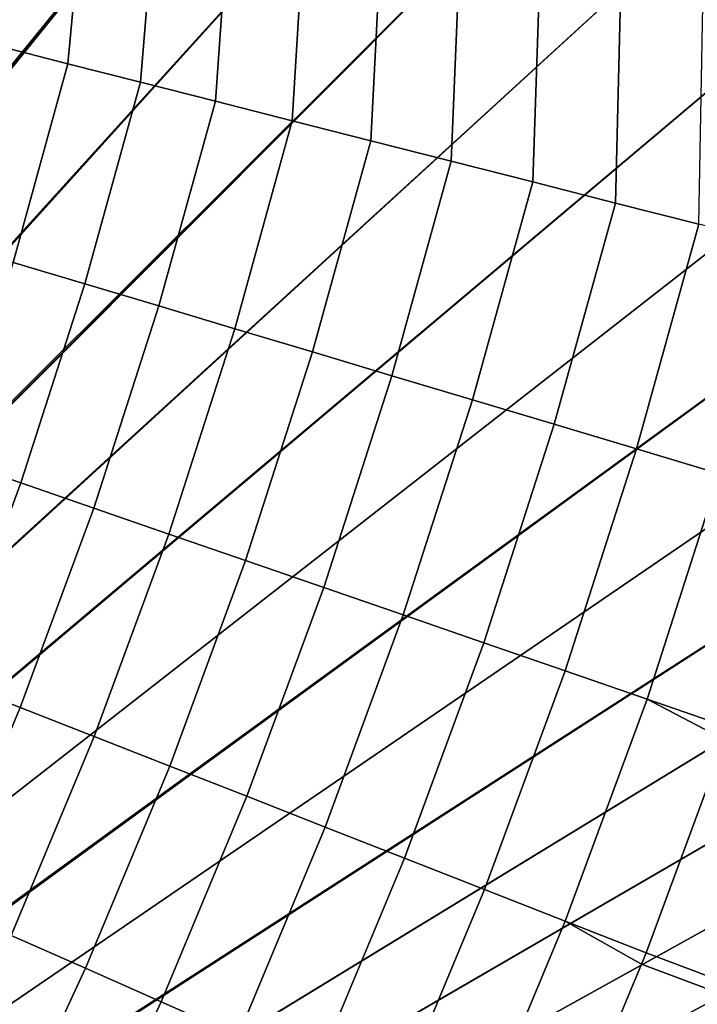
# Model space of a CAD drawing. Header units: metres. Extents: x -109 to 109, y -342 to 66.
# Tile 381 of 512: x 31.54 to 36.04, y -14.34 to -7.81. Entities that reach past the tile are written whole.
import ezdxf

# ---------------------------------------------------------------- set-up
doc = ezdxf.new("R2010")
doc.units = ezdxf.units.M
doc.layers.add('solid_K_24_62_16_000B91', color=7, linetype='CONTINUOUS')

msp = doc.modelspace()

# ---------------------------------------------------------------- linework, layer by layer
at = {"layer": 'solid_K_24_62_16_000B91'}
for points in [[(26.816326, -12.570957, -21), (31.436731, -3.54441, -21), (32.126499, -4.234723, -21), (26.535177, -13.154038, -21)], [(32.847916, -4.894911, -21), (25.285141, -15.420957, -21), (25.616137, -14.864648, -21), (32.126499, -4.234723, -21)], [(32.126499, -4.234723, -21), (25.616137, -14.864648, -21), (25.934954, -14.301137, -21)], [(32.126499, -4.234723, -21), (25.934954, -14.301137, -21), (26.241312, -13.730905, -21)], [(32.126499, -4.234723, -21), (26.241312, -13.730905, -21), (26.535177, -13.154038, -21)], [(33.598053, -5.521965, -21), (24.2202, -17.04483, -21), (24.587006, -16.511312, -21), (32.847916, -4.894911, -21)], [(32.847916, -4.894911, -21), (24.587006, -16.511312, -21), (24.941996, -15.970006, -21)], [(32.847916, -4.894911, -21), (24.941996, -15.970006, -21), (25.285141, -15.420957, -21)], [(34.374111, -6.113549, -21), (23.05121, -18.59532, -21), (23.452126, -18.087072, -21), (33.598053, -5.521965, -21)], [(33.598053, -5.521965, -21), (23.452126, -18.087072, -21), (23.841888, -17.570105, -21)], [(33.598053, -5.521965, -21), (23.841888, -17.570105, -21), (24.2202, -17.04483, -21)], [(22.639236, -19.094748, -21), (34.374111, -6.113549, -21), (35.174248, -6.668612, -21), (22.216476, -19.585005, -21)], [(34.374111, -6.113549, -21), (22.639236, -19.094748, -21), (23.05121, -18.59532, -21)], [(31.539803, -6.639036, 23.01314), (31.399113, -7.985739, 22.891914), (31.864075, -8.103992, 22.572214), (31.99161, -6.73414, 22.691433)], [(35.997501, -7.186694, -21), (20.885313, -20.998764, -21), (21.339287, -20.537262, -21), (35.174248, -6.668612, -21)], [(35.174248, -6.668612, -21), (21.339287, -20.537262, -21), (21.783087, -20.065928, -21)], [(35.174248, -6.668612, -21), (21.783087, -20.065928, -21), (22.216476, -19.585005, -21)], [(31.99161, -6.73414, 22.691433), (31.864075, -8.103992, 22.572214), (32.345642, -8.22647, 22.279858), (32.459934, -6.832721, 22.395422)], [(32.459934, -6.832721, 22.395422), (32.345642, -8.22647, 22.279858), (32.842312, -8.352788, 22.015762), (32.943382, -6.934485, 22.12599)], [(32.943382, -6.934485, 22.12599), (32.842312, -8.352788, 22.015762), (33.35252, -8.48255, 21.780754), (33.440502, -7.039128, 21.883942)], [(33.440502, -7.039128, 21.883942), (33.35252, -8.48255, 21.780754), (33.874676, -8.61535, 21.575571), (33.949821, -7.146338, 21.67)], [(33.949821, -7.146338, 21.67), (33.874676, -8.61535, 21.575571), (34.407139, -8.750771, 21.400854), (34.46981, -7.255795, 21.484802)], [(36.842464, -7.66691, -21), (19.947624, -21.891474, -21), (20.421318, -21.45027, -21), (35.997501, -7.186694, -21)], [(35.997501, -7.186694, -21), (20.421318, -21.45027, -21), (20.885313, -20.998764, -21)], [(34.46981, -7.255795, 21.484802), (34.407139, -8.750771, 21.400854), (34.948242, -8.88839, 21.257151), (34.998924, -7.367171, 21.328903)], [(34.998924, -7.367171, 21.328903), (34.948242, -8.88839, 21.257151), (35.496288, -9.027774, 21.144913), (35.53558, -7.480135, 21.202766)], [(35.53558, -7.480135, 21.202766), (35.496288, -9.027774, 21.144913), (36.049564, -9.168489, 21.064489), (36.078171, -7.594349, 21.106768)], [(37.707233, -8.108212, -21), (18.971813, -22.742352, -21), (19.464327, -22.322281, -21), (36.842464, -7.66691, -21)], [(36.842464, -7.66691, -21), (19.464327, -22.322281, -21), (19.947624, -21.891474, -21)], [(31.864075, -8.103992, 22.572214), (31.399113, -7.985739, 22.891914), (31.040007, -9.284087, 22.891914), (31.499651, -9.421567, 22.572214)], [(38.589802, -8.509752, -21), (18.470142, -23.151632, -21), (18.971813, -22.742352, -21), (37.707233, -8.108212, -21)], [(32.345642, -8.22647, 22.279858), (31.864075, -8.103992, 22.572214), (31.499651, -9.421567, 22.572214), (31.975712, -9.563957, 22.279858)], [(32.842312, -8.352788, 22.015762), (32.345642, -8.22647, 22.279858), (31.975712, -9.563957, 22.279858), (32.466698, -9.710812, 22.015762)], [(33.35252, -8.48255, 21.780754), (32.842312, -8.352788, 22.015762), (32.466698, -9.710812, 22.015762), (32.971073, -9.86167, 21.780754)], [(33.874676, -8.61535, 21.575571), (33.35252, -8.48255, 21.780754), (32.971073, -9.86167, 21.780754), (33.487259, -10.016062, 21.575571)], [(39.488216, -8.870773, -21), (17.44066, -23.936743, -21), (17.959743, -23.549774, -21), (38.589802, -8.509752, -21)], [(38.589802, -8.509752, -21), (17.959743, -23.549774, -21), (18.470142, -23.151632, -21)], [(34.407139, -8.750771, 21.400854), (33.874676, -8.61535, 21.575571), (33.487259, -10.016062, 21.575571), (34.01363, -10.1735, 21.400854)], [(34.948242, -8.88839, 21.257151), (34.407139, -8.750771, 21.400854), (34.01363, -10.1735, 21.400854), (34.548546, -10.333493, 21.257151)], [(40.400982, -9.190713, -21), (16.913347, -24.312199, -21), (17.44066, -23.936743, -21), (39.488216, -8.870773, -21)], [(35.496288, -9.027774, 21.144913), (34.948242, -8.88839, 21.257151), (34.548546, -10.333493, 21.257151), (35.090324, -10.49554, 21.144913)], [(36.049564, -9.168489, 21.064489), (35.496288, -9.027774, 21.144913), (35.090324, -10.49554, 21.144913), (35.637272, -10.659132, 21.064489)], [(40.400982, -9.190713, -21), (15.834638, -25.028154, -21), (16.377855, -24.676105, -21)], [(41.326714, -9.469184, -21), (15.834638, -25.028154, -21), (40.400982, -9.190713, -21)], [(40.400982, -9.190713, -21), (16.377855, -24.676105, -21), (16.913347, -24.312199, -21)], [(36.606331, -9.310092, 21.016134), (36.049564, -9.168489, 21.064489), (35.637272, -10.659132, 21.064489), (36.187672, -10.823757, 21.016134)], [(41.326714, -9.469184, -21), (15.283778, -25.368296, -21), (15.834638, -25.028154, -21)], [(42.264011, -9.705786, -21), (15.283778, -25.368296, -21), (41.326714, -9.469184, -21)], [(31.975712, -9.563957, 22.279858), (31.499651, -9.421567, 22.572214), (31.08077, -10.722853, 22.572214), (31.550503, -10.88491, 22.279858)], [(32.466698, -9.710812, 22.015762), (31.975712, -9.563957, 22.279858), (31.550503, -10.88491, 22.279858), (32.034962, -11.052048, 22.015762)], [(42.264011, -9.705786, -21), (14.725682, -25.696274, -21), (15.283778, -25.368296, -21)], [(43.210926, -9.899935, -21), (14.725682, -25.696274, -21), (42.264011, -9.705786, -21)], [(32.971073, -9.86167, 21.780754), (32.466698, -9.710812, 22.015762), (32.034962, -11.052048, 22.015762), (32.532627, -11.223743, 21.780754)], [(33.487259, -10.016062, 21.575571), (32.971073, -9.86167, 21.780754), (32.532627, -11.223743, 21.780754), (33.041946, -11.399458, 21.575571)], [(43.210926, -9.899935, -21), (14.160499, -26.012009, -21), (14.725682, -25.696274, -21)], [(44.164875, -10.051137, -21), (14.160499, -26.012009, -21), (43.210926, -9.899935, -21)], [(45.123234, -10.159115, -21), (14.160499, -26.012009, -21), (44.164875, -10.051137, -21)], [(34.01363, -10.1735, 21.400854), (33.487259, -10.016062, 21.575571), (33.041946, -11.399458, 21.575571), (33.561321, -11.578642, 21.400854)], [(45.123234, -10.159115, -21), (13.588554, -26.315308, -21), (14.160499, -26.012009, -21)], [(46.083359, -10.223756, -21), (13.588554, -26.315308, -21), (45.123234, -10.159115, -21)], [(34.548546, -10.333493, 21.257151), (34.01363, -10.1735, 21.400854), (33.561321, -11.578642, 21.400854), (34.089123, -11.760733, 21.257151)], [(8.18279, -28.463768, -21), (76.5, -10.245251, -21), (76.5, -29.377958, -21), (7.558463, -28.635883, -21)], [(8.803016, -28.278105, -21), (76.5, -10.245251, -21), (8.18279, -28.463768, -21)], [(9.419072, -28.078913, -21), (76.5, -10.245251, -21), (8.803016, -28.278105, -21)], [(10.030446, -27.866367, -21), (76.5, -10.245251, -21), (9.419072, -28.078913, -21)], [(10.637092, -27.64049, -21), (76.5, -10.245251, -21), (10.030446, -27.866367, -21)], [(11.238592, -27.401428, -21), (76.5, -10.245251, -21), (10.637092, -27.64049, -21)], [(11.834843, -27.149233, -21), (76.5, -10.245251, -21), (11.238592, -27.401428, -21)], [(12.425408, -26.884073, -21), (76.5, -10.245251, -21), (11.834843, -27.149233, -21)], [(13.01011, -26.606041, -21), (76.5, -10.245251, -21), (12.425408, -26.884073, -21)], [(46.083359, -10.223756, -21), (13.01011, -26.606041, -21), (13.588554, -26.315308, -21)], [(46.083359, -10.223756, -21), (47.042538, -10.245252, -21), (13.01011, -26.606041, -21)], [(47.042538, -10.245252, -21), (76.5, -10.245251, -21), (13.01011, -26.606041, -21)], [(35.090324, -10.49554, 21.144913), (34.548546, -10.333493, 21.257151), (34.089123, -11.760733, 21.257151), (34.623695, -11.945161, 21.144913)], [(35.637272, -10.659132, 21.064489), (35.090324, -10.49554, 21.144913), (34.623695, -11.945161, 21.144913), (35.163368, -12.131348, 21.064489)], [(36.187672, -10.823757, 21.016134), (35.637272, -10.659132, 21.064489), (35.163368, -12.131348, 21.064489), (35.706451, -12.318711, 21.016134)], [(31.550503, -10.88491, 22.279858), (31.08077, -10.722853, 22.572214), (30.60816, -12.005602, 22.572214), (31.070747, -12.187045, 22.279858)], [(35.706451, -12.318711, 21.016134), (36.251255, -12.506619, 21), (36.712749, -11.078944, 21), (36.187672, -10.823757, 21.016134)], [(32.034962, -11.052048, 22.015762), (31.550503, -10.88491, 22.279858), (31.070747, -12.187045, 22.279858), (31.54784, -12.374177, 22.015762)], [(32.532627, -11.223743, 21.780754), (32.034962, -11.052048, 22.015762), (31.54784, -12.374177, 22.015762), (32.037941, -12.566412, 21.780754)], [(33.041946, -11.399458, 21.575571), (32.532627, -11.223743, 21.780754), (32.037941, -12.566412, 21.780754), (32.539513, -12.763147, 21.575571)], [(33.561321, -11.578642, 21.400854), (33.041946, -11.399458, 21.575571), (32.539513, -12.763147, 21.575571), (33.050991, -12.963766, 21.400854)], [(34.089123, -11.760733, 21.257151), (33.561321, -11.578642, 21.400854), (33.050991, -12.963766, 21.400854), (33.570766, -13.167641, 21.257151)], [(34.623695, -11.945161, 21.144913), (34.089123, -11.760733, 21.257151), (33.570766, -13.167641, 21.257151), (34.09721, -13.374131, 21.144913)], [(35.163368, -12.131348, 21.064489), (34.623695, -11.945161, 21.144913), (34.09721, -13.374131, 21.144913), (34.628677, -13.582591, 21.064489)], [(35.706451, -12.318711, 21.016134), (35.163368, -12.131348, 21.064489), (34.628677, -13.582591, 21.064489), (35.163502, -13.792369, 21.016134)], [(31.54784, -12.374177, 22.015762), (31.070747, -12.187045, 22.279858), (30.537279, -13.468111, 22.279858), (31.00618, -13.674914, 22.015762)], [(35.163502, -13.792369, 21.016134), (35.70002, -14.002779, 21), (36.222614, -12.589334, 21), (35.706451, -12.318711, 21.016134)], [(35.706451, -12.318711, 21.016134), (36.222614, -12.589334, 21), (36.251255, -12.506619, 21)], [(32.037941, -12.566412, 21.780754), (31.54784, -12.374177, 22.015762), (31.00618, -13.674914, 22.015762), (31.487865, -13.887357, 21.780754)], [(32.539513, -12.763147, 21.575571), (32.037941, -12.566412, 21.780754), (31.487865, -13.887357, 21.780754), (31.980827, -14.104772, 21.575571)], [(36.222614, -12.589334, 21), (35.70002, -14.002779, 21), (76.5, -29.377958, 21)], [(33.050991, -12.963766, 21.400854), (32.539513, -12.763147, 21.575571), (31.980827, -14.104772, 21.575571), (32.483521, -14.326479, 21.400854)], [(33.570766, -13.167641, 21.257151), (33.050991, -12.963766, 21.400854), (32.483521, -14.326479, 21.400854), (32.994373, -14.551784, 21.257151)], [(34.09721, -13.374131, 21.144913), (33.570766, -13.167641, 21.257151), (32.994373, -14.551784, 21.257151), (33.51178, -14.779981, 21.144913)], [(34.628677, -13.582591, 21.064489), (34.09721, -13.374131, 21.144913), (33.51178, -14.779981, 21.144913), (34.034122, -15.010353, 21.064489)], [(35.163502, -13.792369, 21.016134), (34.628677, -13.582591, 21.064489), (34.034122, -15.010353, 21.064489), (34.559765, -15.242182, 21.016134)], [(34.559765, -15.242182, 21.016134), (35.087067, -15.474714, 21), (35.670258, -14.078418, 21), (35.163502, -13.792369, 21.016134)], [(35.163502, -13.792369, 21.016134), (35.670258, -14.078418, 21), (35.70002, -14.002779, 21)], [(31.980827, -14.104772, 21.575571), (31.487865, -13.887357, 21.780754), (30.883354, -15.184293, 21.780754), (31.366852, -15.422012, 21.575571)], [(35.70002, -14.002779, 21), (35.670258, -14.078418, 21), (76.5, -29.377958, 21)], [(32.483521, -14.326479, 21.400854), (31.980827, -14.104772, 21.575571), (31.366852, -15.422012, 21.575571), (31.859896, -15.664425, 21.400854)], [(35.670258, -14.078418, 21), (35.087067, -15.474714, 21), (76.5, -29.377958, 21)], [(32.994373, -14.551784, 21.257151), (32.483521, -14.326479, 21.400854), (31.859896, -15.664425, 21.400854), (32.360939, -15.91077, 21.257151)]]:
    msp.add_3dface(points, dxfattribs=at)

doc.saveas('drawing.dxf')
